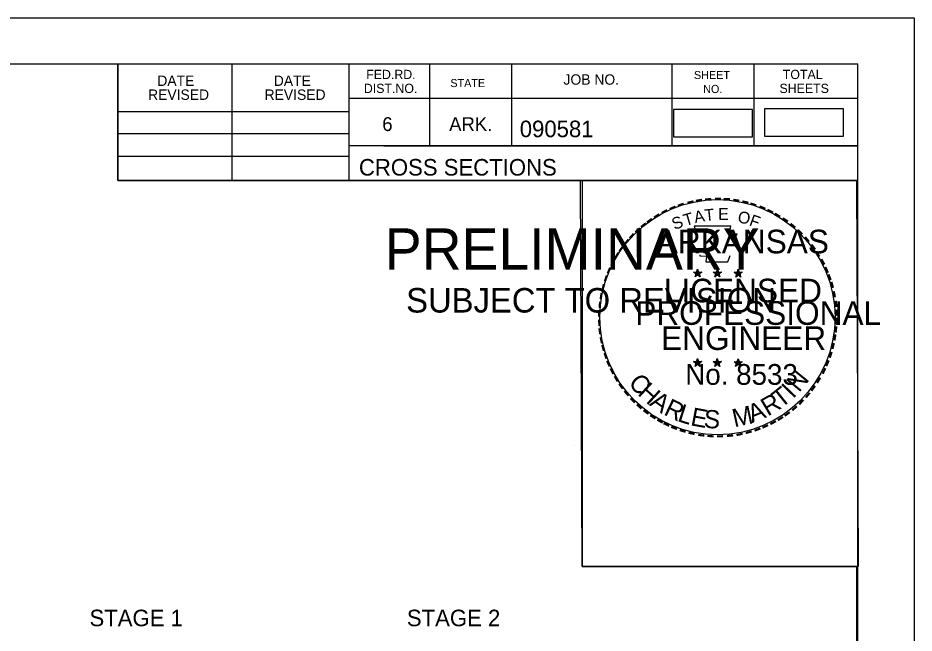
# Model space of a CAD drawing. Extents: x 1322838 to 1324533, y 339903 to 351025.
# Drawn here: x 1323790.8 to 1323866.6, y 340277.7 to 340329.8 of the extents above; entities that cross this region are included whole.
import ezdxf

# ---------------------------------------------------------------- set-up
doc = ezdxf.new("R2010")
doc.units = 0
for name, color, linetype in [('R_Axis Annot', 7, 'Continuous'), ('R_Border', 7, 'Continuous'), ('R_Border PE', 7, 'Continuous'), ('R_Border Prem', 7, 'Continuous'), ('R_Drive', 7, 'Continuous'), ('R_No Plot', 7, 'Continuous')]:
    doc.layers.add(name, color=color, linetype=linetype)

msp = doc.modelspace()

# ---------------------------------------------------------------- linework, layer by layer
at = {"layer": 'R_Border'}
for p, q in [((1323545.715, 340325.9), (1323861.895, 340325.9)), ((1323799.255, 340316.02), (1323799.255, 340325.9)), ((1323808.935, 340316.02), (1323808.935, 340325.9)), ((1323818.795, 340325.9), (1323818.795, 340316.02)), ((1323825.635, 340325.9), (1323825.635, 340318.96)), ((1323832.575, 340325.9), (1323832.575, 340318.96)), ((1323846.155, 340325.9), (1323846.155, 340318.96)), ((1323853.095, 340325.9), (1323853.095, 340318.96)), ((1323861.895, 340120.44), (1323861.895, 340325.9)), ((1323861.895, 340322.96), (1323818.795, 340322.96)), ((1323861.895, 340322.98), (1323861.895, 340322.98)), ((1323799.255, 340321.88), (1323818.795, 340321.88)), ((1323799.255, 340320.02), (1323818.795, 340320.02)), ((1323861.895, 340318.96), (1323818.795, 340318.96)), ((1323821.755, 340318.96), (1323861.895, 340318.96)), ((1323799.255, 340318.08), (1323818.795, 340318.08)), ((1323861.895, 340316.02), (1323799.255, 340316.02))]:
    msp.add_line(p, q, dxfattribs=at)
at = {"layer": 'R_Border PE'}
for p, q in [((1323848.329, 340308.53), (1323848.288, 340308.278)), ((1323848.329, 340308.165), (1323848.329, 340308.53)), ((1323848.329, 340308.53), (1323848.378, 340308.28)), ((1323849.999, 340308.53), (1323849.958, 340308.278)), ((1323849.999, 340308.165), (1323849.999, 340308.53)), ((1323849.999, 340308.53), (1323850.048, 340308.28)), ((1323851.763, 340308.518), (1323851.722, 340308.266)), ((1323851.763, 340308.153), (1323851.763, 340308.518)), ((1323851.763, 340308.518), (1323851.812, 340308.268)), ((1323847.98, 340308.276), (1323848.329, 340308.165)), ((1323847.98, 340308.276), (1323848.233, 340308.231)), ((1323847.98, 340308.276), (1323848.217, 340308.154)), ((1323848.113, 340307.868), (1323848.329, 340308.165)), ((1323848.113, 340307.868), (1323848.239, 340308.112)), ((1323848.113, 340307.868), (1323848.327, 340308.085)), ((1323848.542, 340307.868), (1323848.327, 340308.082)), ((1323848.676, 340308.276), (1323848.329, 340308.165)), ((1323848.542, 340307.868), (1323848.329, 340308.165)), ((1323848.676, 340308.276), (1323848.39, 340308.227)), ((1323848.542, 340307.868), (1323848.405, 340308.159)), ((1323848.676, 340308.276), (1323848.472, 340308.174)), ((1323849.65, 340308.276), (1323849.999, 340308.165)), ((1323849.65, 340308.276), (1323849.903, 340308.231)), ((1323849.65, 340308.276), (1323849.887, 340308.154)), ((1323849.783, 340307.868), (1323849.999, 340308.165)), ((1323849.783, 340307.868), (1323849.909, 340308.112)), ((1323849.783, 340307.868), (1323849.997, 340308.085)), ((1323850.212, 340307.868), (1323849.997, 340308.082)), ((1323850.346, 340308.276), (1323849.999, 340308.165)), ((1323850.212, 340307.868), (1323849.999, 340308.165)), ((1323850.346, 340308.276), (1323850.06, 340308.227)), ((1323850.212, 340307.868), (1323850.075, 340308.159)), ((1323850.346, 340308.276), (1323850.142, 340308.174)), ((1323851.414, 340308.264), (1323851.763, 340308.153)), ((1323851.414, 340308.264), (1323851.667, 340308.219)), ((1323851.414, 340308.264), (1323851.651, 340308.142)), ((1323851.547, 340307.856), (1323851.763, 340308.153)), ((1323851.547, 340307.856), (1323851.673, 340308.1)), ((1323851.547, 340307.856), (1323851.761, 340308.073)), ((1323851.976, 340307.856), (1323851.761, 340308.07)), ((1323852.11, 340308.264), (1323851.763, 340308.153)), ((1323851.976, 340307.856), (1323851.763, 340308.153)), ((1323852.11, 340308.264), (1323851.824, 340308.215)), ((1323851.976, 340307.856), (1323851.839, 340308.147)), ((1323852.11, 340308.264), (1323851.906, 340308.162)), ((1323848.325, 340300.957), (1323848.284, 340300.705)), ((1323848.325, 340300.592), (1323848.325, 340300.957)), ((1323848.325, 340300.957), (1323848.374, 340300.707)), ((1323849.994, 340300.957), (1323849.953, 340300.705)), ((1323849.994, 340300.592), (1323849.994, 340300.957)), ((1323849.994, 340300.957), (1323850.043, 340300.707)), ((1323851.761, 340300.947), (1323851.72, 340300.695)), ((1323851.761, 340300.582), (1323851.761, 340300.947)), ((1323851.761, 340300.947), (1323851.81, 340300.697)), ((1323847.976, 340300.703), (1323848.325, 340300.592)), ((1323847.976, 340300.703), (1323848.229, 340300.658)), ((1323847.976, 340300.703), (1323848.213, 340300.581)), ((1323848.109, 340300.295), (1323848.325, 340300.592)), ((1323848.109, 340300.295), (1323848.235, 340300.539)), ((1323848.109, 340300.295), (1323848.323, 340300.512)), ((1323848.538, 340300.295), (1323848.323, 340300.509)), ((1323848.672, 340300.703), (1323848.325, 340300.592)), ((1323848.538, 340300.295), (1323848.325, 340300.592)), ((1323848.672, 340300.703), (1323848.386, 340300.654)), ((1323848.538, 340300.295), (1323848.401, 340300.586)), ((1323848.672, 340300.703), (1323848.468, 340300.601)), ((1323849.645, 340300.703), (1323849.994, 340300.592)), ((1323849.645, 340300.703), (1323849.898, 340300.658)), ((1323849.645, 340300.703), (1323849.882, 340300.581)), ((1323849.778, 340300.295), (1323849.994, 340300.592)), ((1323849.778, 340300.295), (1323849.904, 340300.539)), ((1323849.778, 340300.295), (1323849.992, 340300.512)), ((1323850.207, 340300.295), (1323849.992, 340300.509)), ((1323850.341, 340300.703), (1323849.994, 340300.592)), ((1323850.207, 340300.295), (1323849.994, 340300.592)), ((1323850.341, 340300.703), (1323850.055, 340300.654)), ((1323850.207, 340300.295), (1323850.07, 340300.586)), ((1323850.341, 340300.703), (1323850.137, 340300.601)), ((1323851.412, 340300.693), (1323851.761, 340300.582)), ((1323851.412, 340300.693), (1323851.665, 340300.648)), ((1323851.412, 340300.693), (1323851.649, 340300.571)), ((1323851.545, 340300.285), (1323851.761, 340300.582)), ((1323851.545, 340300.285), (1323851.671, 340300.529)), ((1323851.545, 340300.285), (1323851.759, 340300.502)), ((1323851.974, 340300.285), (1323851.759, 340300.499)), ((1323852.108, 340300.693), (1323851.761, 340300.582)), ((1323851.974, 340300.285), (1323851.761, 340300.582)), ((1323852.108, 340300.693), (1323851.822, 340300.644)), ((1323851.974, 340300.285), (1323851.837, 340300.576)), ((1323852.108, 340300.693), (1323851.904, 340300.591))]:
    msp.add_line(p, q, dxfattribs=at)
for points in [[(1323848.021, 340312.154), (1323848.29, 340311.327)], [(1323851.532, 340311.232), (1323851.674, 340311.516), (1323850.989, 340311.492), (1323851.137, 340312.154), (1323848.021, 340312.154)], [(1323848.513, 340309.731), (1323848.513, 340309.644), (1323849.076, 340309.625), (1323849.022, 340309.152), (1323850.892, 340309.152), (1323851.093, 340309.688)], [(1323848.329, 340308.53), (1323848.542, 340307.868), (1323847.98, 340308.276), (1323848.676, 340308.276), (1323848.113, 340307.868), (1323848.329, 340308.53)], [(1323849.999, 340308.53), (1323850.212, 340307.868), (1323849.65, 340308.276), (1323850.346, 340308.276), (1323849.783, 340307.868), (1323849.999, 340308.53)], [(1323851.763, 340308.518), (1323851.976, 340307.856), (1323851.414, 340308.264), (1323852.11, 340308.264), (1323851.547, 340307.856), (1323851.763, 340308.518)], [(1323848.325, 340300.957), (1323848.538, 340300.295), (1323847.976, 340300.703), (1323848.672, 340300.703), (1323848.109, 340300.295), (1323848.325, 340300.957)], [(1323849.994, 340300.957), (1323850.207, 340300.295), (1323849.645, 340300.703), (1323850.341, 340300.703), (1323849.778, 340300.295), (1323849.994, 340300.957)], [(1323851.761, 340300.947), (1323851.974, 340300.285), (1323851.412, 340300.693), (1323852.108, 340300.693), (1323851.545, 340300.285), (1323851.761, 340300.947)]]:
    msp.add_lwpolyline(points, dxfattribs=at)
for centre, radius in [((1323848.328, 340308.164), 0.172), ((1323848.328, 340308.164), 0.145), ((1323848.328, 340308.164), 0.116), ((1323848.328, 340308.164), 0.0991), ((1323848.328, 340308.164), 0.0747), ((1323848.328, 340308.164), 0.0495), ((1323848.328, 340308.164), 0.0296), ((1323849.998, 340308.164), 0.172), ((1323849.998, 340308.164), 0.145), ((1323849.998, 340308.164), 0.116), ((1323849.998, 340308.164), 0.0991), ((1323849.998, 340308.164), 0.0747), ((1323849.998, 340308.164), 0.0495), ((1323849.998, 340308.164), 0.0296), ((1323851.762, 340308.152), 0.172), ((1323851.762, 340308.152), 0.145), ((1323851.762, 340308.152), 0.116), ((1323851.762, 340308.152), 0.0991), ((1323851.762, 340308.152), 0.0747), ((1323851.762, 340308.152), 0.0495), ((1323851.762, 340308.152), 0.0296), ((1323848.324, 340300.591), 0.172), ((1323848.324, 340300.591), 0.145), ((1323848.324, 340300.591), 0.116), ((1323848.324, 340300.591), 0.0991), ((1323848.324, 340300.591), 0.0747), ((1323848.324, 340300.591), 0.0495), ((1323848.324, 340300.591), 0.0296), ((1323849.993, 340300.591), 0.172), ((1323849.993, 340300.591), 0.145), ((1323849.993, 340300.591), 0.116), ((1323849.993, 340300.591), 0.0991), ((1323849.993, 340300.591), 0.0747), ((1323849.993, 340300.591), 0.0495), ((1323849.993, 340300.591), 0.0296), ((1323851.76, 340300.581), 0.172), ((1323851.76, 340300.581), 0.145), ((1323851.76, 340300.581), 0.116), ((1323851.76, 340300.581), 0.0991), ((1323851.76, 340300.581), 0.0747), ((1323851.76, 340300.581), 0.0495), ((1323851.76, 340300.581), 0.0296)]:
    msp.add_circle(centre, radius, dxfattribs=at)
at = {"layer": 'R_Drive'}
for points in [[(1323846.285, 340319.719), (1323852.968, 340319.719), (1323852.968, 340322.03), (1323846.285, 340322.03)], [(1323853.999, 340319.794), (1323860.682, 340319.794), (1323860.682, 340322.105), (1323853.999, 340322.105)]]:
    msp.add_lwpolyline(points, close=True, dxfattribs=at)
at = {"layer": 'R_No Plot'}
for p, q in [((1323533.315, 340329.795), (1323866.648, 340329.795)), ((1323837.93, 340293.565), (1323837.93, 340293.565))]:
    msp.add_line(p, q, dxfattribs=at)
for points in [[(1323533.308, 340329.795), (1323866.648, 340329.795), (1323866.648, 340116.457), (1323533.308, 340116.457)], [(1323779.635, 340325.9), (1323799.255, 340325.9), (1323799.255, 340316.02), (1323815.368, 340316.02), (1323838.567, 340316.02), (1323838.567, 340283.35), (1323861.775, 340283.35), (1323861.895, 340120.44), (1323545.715, 340120.44), (1323545.715, 340325.9)], [(1323838.427, 340316.02), (1323861.775, 340316.02), (1323861.915, 340283.35), (1323838.567, 340283.35)]]:
    msp.add_lwpolyline(points, close=True, dxfattribs=at)
msp.add_circle((1323850.007, 340304.46), 9.952, dxfattribs=at)

# ---------------------------------------------------------------- texts
at = {"layer": 'R_Axis Annot'}
for s, p in [('STAGE 1', (1323796.852, 340278.302)), ('STAGE 2', (1323823.715, 340278.302))]:
    msp.add_text(s, height=1.4, dxfattribs=at).set_placement(p)
at = {"layer": 'R_Border'}
for s, height, p in [('FED.RD.', 0.7819, (1323820.275, 340324.62)), ('SHEET', 0.684, (1323848.015, 340324.62)), ('TOTAL', 0.7819, (1323855.535, 340324.62)), ('DATE', 0.8792, (1323802.593, 340324.037)), ('DATE', 0.8792, (1323812.453, 340324.037)), ('STATE', 0.684, (1323827.395, 340323.94)), ('JOB NO.', 0.8792, (1323836.975, 340324.14)), ('REVISED', 0.8792, (1323801.813, 340322.857)), ('REVISED', 0.8792, (1323811.673, 340322.857)), ('DIST.NO.', 0.7819, (1323820.075, 340323.44)), ('NO.', 0.684, (1323848.795, 340323.44)), ('SHEETS', 0.7819, (1323855.255, 340323.44)), ('6', 1.172, (1323821.635, 340320.22)), ('ARK.', 1.1723, (1323827.295, 340320.22)), ('090581', 1.4, (1323833.271, 340319.7)), ('CROSS SECTIONS', 1.4, (1323819.659, 340316.451))]:
    msp.add_text(s, height=height, rotation=360, dxfattribs=at).set_placement(p)
at = {"layer": 'R_Border PE'}
for s, height, rotation, p in [('-', 1.6, 5.89682, (1323848.926, 340313.794)), ('-', 1.6, 0.18623, (1323849.698, 340313.866)), ('-', 1.6, 357.74304, (1323850.421, 340313.853)), ('-', 1.6, 24.30721, (1323846.135, 340313.012)), ('-', 1.6, 19.17608, (1323846.769, 340313.281)), ('-', 1.6, 13.63015, (1323847.519, 340313.522)), ('-', 1.6, 10.21935, (1323848.197, 340313.684)), ('-', 1.6, 352.16172, (1323851.165, 340313.797)), ('-', 1.6, 347.20489, (1323851.884, 340313.683)), ('-', 1.6, 342.3362, (1323852.519, 340313.528)), ('-', 1.6, 337.85509, (1323853.254, 340313.305)), ('-', 1.6, 34.06357, (1323844.905, 340312.325)), ('-', 1.6, 28.79182, (1323845.502, 340312.695)), ('T', 1, 16.4036, (1323847.29, 340312.163)), ('A', 1, 11.21318, (1323848.116, 340312.414)), ('T', 1, 6.02276, (1323848.965, 340312.58)), ('E', 1, 0.83234, (1323850.07, 340312.69)), ('O', 1, 350.4515, (1323851.674, 340312.48)), ('F', 1, 340.07066, (1323852.628, 340312.252)), ('-', 1.6, 334.12109, (1323853.885, 340313.034)), ('-', 1.6, 329.64089, (1323854.464, 340312.751)), ('-', 1.6, 38.95066, (1323843.851, 340311.552)), ('-', 1.6, 36.23174, (1323844.327, 340311.93)), ('S', 1, 21.59401, (1323846.376, 340311.832)), ('-', 1.6, 325.86266, (1323855.107, 340312.39)), ('-', 1.6, 320.52971, (1323855.717, 340311.964)), ('-', 1.6, 48.42305, (1323842.97, 340310.657)), ('-', 1.6, 42.96224, (1323843.418, 340311.135)), ('ARKANSAS', 2, 360, (1323844.874, 340309.866)), ('-', 1.6, 315.57859, (1323856.316, 340311.476)), ('-', 1.6, 50.61417, (1323842.567, 340310.171)), ('-', 1.6, 309.87973, (1323856.885, 340310.926)), ('-', 1.6, 54.23247, (1323842.154, 340309.604)), ('-', 1.6, 306.65218, (1323857.41, 340310.324)), ('-', 1.4, 303.67529, (1323857.896, 340309.756)), ('-', 1.6, 62.87135, (1323841.516, 340308.463)), ('-', 1.6, 58.07063, (1323841.829, 340309.077)), ('-', 1.6, 299.66835, (1323858.215, 340309.149)), ('-', 1.6, 67.77427, (1323841.257, 340307.852)), ('-', 1.6, 294.66279, (1323858.539, 340308.537)), ('-', 1.6, 72.39447, (1323841.038, 340307.222)), ('LICENSED', 2, 360, (1323845.472, 340305.717)), ('DWB', 0.01, 360, (1323848.316, 340308.159)), ('DWB', 0.01, 360, (1323849.986, 340308.159)), ('DWB', 0.01, 360, (1323851.75, 340308.149)), ('-', 1.6, 290.57283, (1323858.796, 340307.96)), ('-', 1.6, 75.46096, (1323840.841, 340306.508)), ('-', 1.6, 285.12326, (1323859.03, 340307.38)), ('-', 1.6, 81.20126, (1323840.709, 340305.795)), ('-', 1.6, 280.54934, (1323859.23, 340306.638)), ('-', 1.6, 85.18634, (1323840.633, 340305.104)), ('PROFESSIONAL', 2, 360, (1323843.048, 340303.813)), ('-', 1.6, 276.59616, (1323859.392, 340305.87)), ('-', 1.6, 89.06224, (1323840.608, 340304.403)), ('-', 1.6, 274.33011, (1323859.452, 340305.148)), ('-', 1.6, 94.19588, (1323840.643, 340303.678)), ('-', 1.6, 269.94067, (1323859.486, 340304.516)), ('-', 1.6, 98.94793, (1323840.715, 340303.011)), ('ENGINEER', 2, 360, (1323845.235, 340301.688)), ('-', 1.6, 263.5172, (1323859.467, 340303.85)), ('-', 1.6, 101.71495, (1323840.85, 340302.278)), ('-', 1.6, 260.99529, (1323859.396, 340303.196)), ('-', 1.6, 105.45785, (1323841.012, 340301.683)), ('-', 1.6, 255.7626, (1323859.286, 340302.518)), ('-', 1.6, 109.08742, (1323841.227, 340301.052)), ('-', 1.6, 252.86809, (1323859.105, 340301.798)), ('-', 1.6, 114.06432, (1323841.481, 340300.456)), ('-', 1.6, 115.72885, (1323841.786, 340299.838)), ('No. 8533', 1.757, 360, (1323847.278, 340298.737)), ('DWB', 0.01, 360, (1323848.312, 340300.587)), ('DWB', 0.01, 360, (1323849.981, 340300.587)), ('DWB', 0.01, 360, (1323851.748, 340300.577)), ('-', 1.6, 244.61971, (1323858.62, 340300.496)), ('-', 1.6, 247.88866, (1323858.882, 340301.125)), ('-', 1.6, 120.44712, (1323842.143, 340299.252)), ('C', 1.54, 309.95483, (1323842.4, 340298.883)), ('N', 1.54, 50.78344, (1323856.914, 340298.036)), ('-', 1.6, 239.07125, (1323858.226, 340299.744)), ('-', 1.6, 125.89344, (1323842.546, 340298.691)), ('H', 1.54, 317.38726, (1323843.185, 340297.946)), ('T', 1.54, 38.42805, (1323855.38, 340296.706)), ('I', 1.54, 46.30332, (1323856.392, 340297.516)), ('-', 1.6, 233.84524, (1323857.824, 340299.091)), ('-', 1.6, 130.71812, (1323843.008, 340298.139)), ('A', 1.54, 325.55777, (1323844.18, 340297.042)), ('R', 1.54, 30.55277, (1323854.267, 340296.044)), ('-', 1.6, 231.25377, (1323857.394, 340298.525)), ('-', 1.6, 134.22381, (1323843.525, 340297.594)), ('-', 1.6, 138.93382, (1323844.05, 340297.13)), ('R', 1.54, 334.31873, (1323845.378, 340296.241)), ('A', 1.54, 21.7918, (1323852.935, 340295.493)), ('-', 1.6, 225.76533, (1323856.915, 340297.961)), ('-', 1.6, 144.64634, (1323844.606, 340296.724)), ('L', 1.54, 342.19401, (1323846.548, 340295.685)), ('E', 1.54, 349.33121, (1323847.665, 340295.323)), ('S', 1.54, 356.46841, (1323848.818, 340295.102)), ('M', 1.54, 12.44038, (1323851.439, 340295.136)), ('-', 1.6, 215.73633, (1323855.844, 340296.98)), ('-', 1.6, 221.08509, (1323856.393, 340297.452)), ('-', 1.6, 148.08978, (1323845.167, 340296.353)), ('-', 1.6, 151.57039, (1323845.746, 340296.028)), ('-', 1.6, 207.35684, (1323854.752, 340296.247)), ('-', 1.6, 212.24909, (1323855.31, 340296.593)), ('-', 1.6, 154.60019, (1323846.268, 340295.781)), ('-', 1.6, 158.56121, (1323846.892, 340295.527)), ('-', 1.6, 162.79826, (1323847.579, 340295.314)), ('-', 1.6, 195.47429, (1323852.832, 340295.413)), ('-', 1.6, 200.71842, (1323853.509, 340295.655)), ('-', 1.6, 204.25161, (1323854.128, 340295.928)), ('-', 1.6, 167.55551, (1323848.294, 340295.15)), ('-', 1.6, 173.11546, (1323849.066, 340295.04)), ('-', 1.6, 176.51827, (1323849.814, 340294.987)), ('-', 1.6, 181.59176, (1323850.558, 340295.006)), ('-', 1.6, 185.81666, (1323851.367, 340295.082)), ('-', 1.6, 191.28576, (1323852.103, 340295.214))]:
    msp.add_text(s, height=height, rotation=rotation, dxfattribs=at).set_placement(p)
at = {"layer": 'R_Border Prem'}
for s, height, p in [('PRELIMINARY', 3.5, (1323821.847, 340308.484)), ('DWB', 0.01, (1323822.593, 340310.333)), ('SUBJECT TO REVISION', 2.07511, (1323823.656, 340304.855))]:
    msp.add_text(s, height=height, rotation=360, dxfattribs=at).set_placement(p)

doc.saveas('drawing.dxf')
